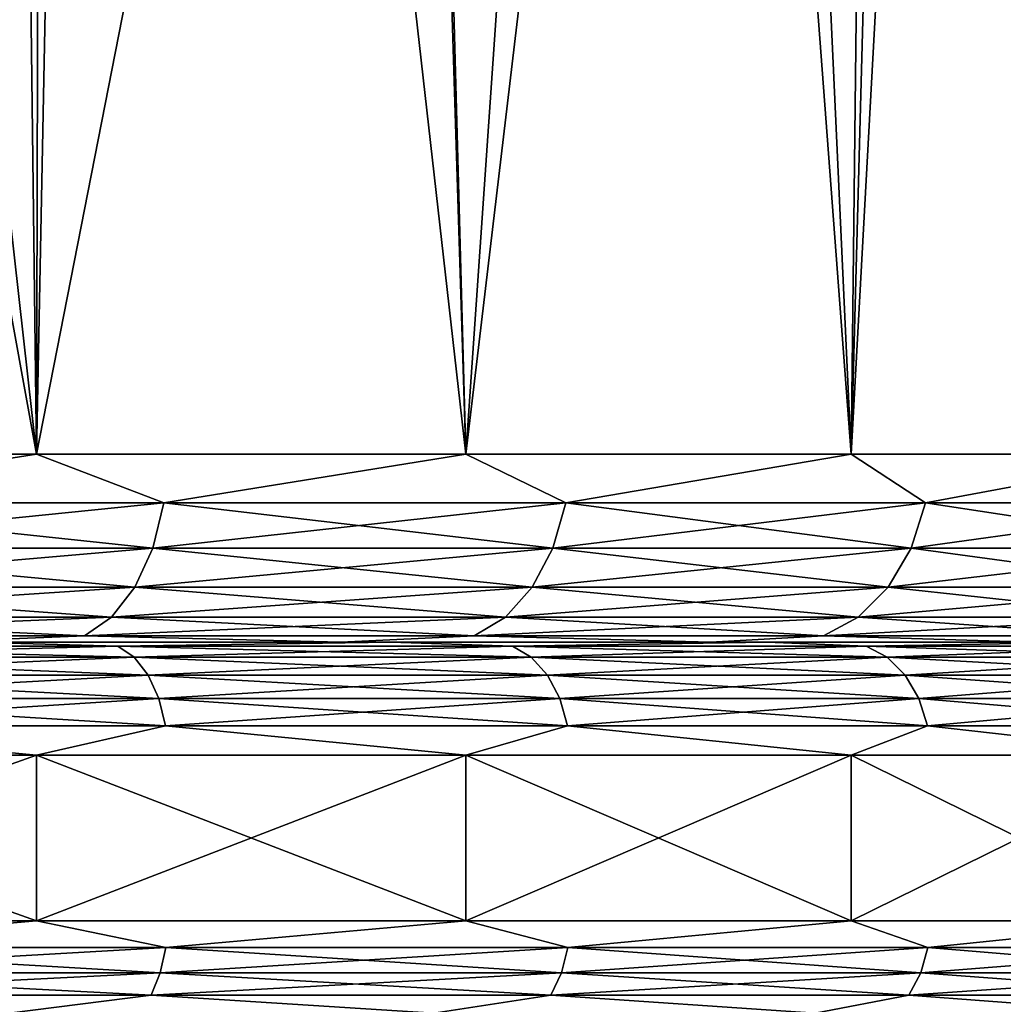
# Model space of a CAD drawing. Header units: millimetres. Extents: x -139 to 106, y -8 to 139.
# Tile 433 of 459: x 83.27 to 85.89, y 46.08 to 48.69. Entities that reach past the tile are written whole.
import ezdxf

# ---------------------------------------------------------------- set-up
doc = ezdxf.new("R2010")
doc.units = ezdxf.units.MM
doc.header["$LTSCALE"] = 53.842063
for name, color, linetype in [('168', 7, 'CONTINUOUS'), ('169', 7, 'CONTINUOUS'), ('170', 7, 'CONTINUOUS'), ('171', 7, 'CONTINUOUS'), ('172', 7, 'CONTINUOUS'), ('173', 7, 'CONTINUOUS'), ('174', 7, 'CONTINUOUS'), ('3', 7, 'CONTINUOUS'), ('4', 7, 'CONTINUOUS'), ('5', 7, 'CONTINUOUS'), ('6', 7, 'CONTINUOUS')]:
    doc.layers.add(name, color=color, linetype=linetype)

msp = doc.modelspace()

# ---------------------------------------------------------------- linework, layer by layer
at = {"layer": '168', "color": 7, "linetype": 'CONTINUOUS', "true_color": 0x009900}
for points in [[(83.0326, 47.0379, -9.4644), (84.1259, 47.0379, -8.6079), (84.2587, 47.0379, -8.7574), (83.0326, 47.0379, -9.4644)], [(83.1465, 47.0379, -9.6288), (83.0326, 47.0379, -9.4644), (84.2587, 47.0379, -8.7574), (83.1465, 47.0379, -9.6288)], [(84.1261, 47.0379, 8.6077), (83.0329, 47.0379, 9.4642), (84.2585, 47.0379, 8.7576), (84.1261, 47.0379, 8.6077)], [(84.2585, 47.0379, 8.7576), (83.0329, 47.0379, 9.4642), (83.1463, 47.0379, 9.629), (84.2585, 47.0379, 8.7576)], [(84.1259, 47.0379, -8.6079), (85.1078, 47.0379, -7.626), (85.2577, 47.0379, -7.7584), (84.1259, 47.0379, -8.6079)], [(84.2587, 47.0379, -8.7574), (84.1259, 47.0379, -8.6079), (85.2577, 47.0379, -7.7584), (84.2587, 47.0379, -8.7574)], [(85.108, 47.0379, 7.6258), (84.1261, 47.0379, 8.6077), (85.2575, 47.0379, 7.7586), (85.108, 47.0379, 7.6258)], [(85.2575, 47.0379, 7.7586), (84.1261, 47.0379, 8.6077), (84.2585, 47.0379, 8.7576), (85.2575, 47.0379, 7.7586)], [(85.1078, 47.0379, -7.626), (85.9643, 47.0379, -6.5328), (86.129, 47.0379, -6.6462), (85.1078, 47.0379, -7.626)], [(85.2577, 47.0379, -7.7584), (85.1078, 47.0379, -7.626), (86.129, 47.0379, -6.6462), (85.2577, 47.0379, -7.7584)], [(85.9644, 47.0379, 6.5326), (85.108, 47.0379, 7.6258), (86.1289, 47.0379, 6.6464), (85.9644, 47.0379, 6.5326)], [(86.1289, 47.0379, 6.6464), (85.108, 47.0379, 7.6258), (85.2575, 47.0379, 7.7586), (86.1289, 47.0379, 6.6464)]]:
    msp.add_3dface(points, dxfattribs=at)
at = {"layer": '169', "color": 7, "linetype": 'CONTINUOUS', "true_color": 0x009900}
for points in [[(83.5329, 47.0278, 9.4469), (83.1463, 47.0379, 9.629), (82.3887, 47.0278, 10.1995), (83.5329, 47.0278, 9.4469)], [(83.5329, 47.0278, 9.4469), (82.3887, 47.0278, 10.1995), (83.5762, 46.9979, 9.505), (83.5329, 47.0278, 9.4469)], [(82.3887, 47.0278, 10.1995), (82.4249, 46.9979, 10.2622), (83.5762, 46.9979, 9.505), (82.3887, 47.0278, 10.1995)], [(84.2585, 47.0379, 8.7576), (83.1463, 47.0379, 9.629), (83.5329, 47.0278, 9.4469), (84.2585, 47.0379, 8.7576)], [(84.5821, 47.0278, 8.5665), (84.2585, 47.0379, 8.7576), (83.5329, 47.0278, 9.4469), (84.5821, 47.0278, 8.5665)], [(84.5821, 47.0278, 8.5665), (83.5329, 47.0278, 9.4469), (84.6318, 46.9979, 8.6192), (84.5821, 47.0278, 8.5665)], [(83.5329, 47.0278, 9.4469), (83.5762, 46.9979, 9.505), (84.6318, 46.9979, 8.6192), (83.5329, 47.0278, 9.4469)], [(85.2575, 47.0379, 7.7586), (84.2585, 47.0379, 8.7576), (84.5821, 47.0278, 8.5665), (85.2575, 47.0379, 7.7586)], [(85.522, 47.0278, 7.5703), (85.2575, 47.0379, 7.7586), (84.5821, 47.0278, 8.5665), (85.522, 47.0278, 7.5703)], [(85.522, 47.0278, 7.5703), (84.5821, 47.0278, 8.5665), (85.5775, 46.9979, 7.6169), (85.522, 47.0278, 7.5703)], [(84.5821, 47.0278, 8.5665), (84.6318, 46.9979, 8.6192), (85.5775, 46.9979, 7.6169), (84.5821, 47.0278, 8.5665)], [(86.1289, 47.0379, 6.6464), (85.2575, 47.0379, 7.7586), (85.522, 47.0278, 7.5703), (86.1289, 47.0379, 6.6464)], [(86.3398, 47.0278, 6.4718), (86.1289, 47.0379, 6.6464), (85.522, 47.0278, 7.5703), (86.3398, 47.0278, 6.4718)], [(86.3398, 47.0278, 6.4718), (85.522, 47.0278, 7.5703), (86.4004, 46.9979, 6.5116), (86.3398, 47.0278, 6.4718)], [(85.522, 47.0278, 7.5703), (85.5775, 46.9979, 7.6169), (86.4004, 46.9979, 6.5116), (85.522, 47.0278, 7.5703)], [(82.456, 46.9502, 10.3161), (83.6134, 46.9502, 9.5549), (82.4249, 46.9979, 10.2622), (82.456, 46.9502, 10.3161)], [(82.4249, 46.9979, 10.2622), (83.6134, 46.9502, 9.5549), (83.5762, 46.9979, 9.505), (82.4249, 46.9979, 10.2622)], [(83.6134, 46.9502, 9.5549), (84.6745, 46.9502, 8.6645), (83.5762, 46.9979, 9.505), (83.6134, 46.9502, 9.5549)], [(83.5762, 46.9979, 9.505), (84.6745, 46.9502, 8.6645), (84.6318, 46.9979, 8.6192), (83.5762, 46.9979, 9.505)], [(84.6745, 46.9502, 8.6645), (85.6251, 46.9502, 7.6569), (84.6318, 46.9979, 8.6192), (84.6745, 46.9502, 8.6645)], [(84.6318, 46.9979, 8.6192), (85.6251, 46.9502, 7.6569), (85.5775, 46.9979, 7.6169), (84.6318, 46.9979, 8.6192)], [(85.6251, 46.9502, 7.6569), (86.4523, 46.9502, 6.5458), (85.5775, 46.9979, 7.6169), (85.6251, 46.9502, 7.6569)], [(85.5775, 46.9979, 7.6169), (86.4523, 46.9502, 6.5458), (86.4004, 46.9979, 6.5116), (85.5775, 46.9979, 7.6169)], [(82.4799, 46.888, 10.3575), (83.6419, 46.888, 9.5932), (82.456, 46.9502, 10.3161), (82.4799, 46.888, 10.3575)], [(82.456, 46.9502, 10.3161), (83.6419, 46.888, 9.5932), (83.6134, 46.9502, 9.5549), (82.456, 46.9502, 10.3161)], [(83.6419, 46.888, 9.5932), (84.7073, 46.888, 8.6992), (83.6134, 46.9502, 9.5549), (83.6419, 46.888, 9.5932)], [(83.6134, 46.9502, 9.5549), (84.7073, 46.888, 8.6992), (84.6745, 46.9502, 8.6645), (83.6134, 46.9502, 9.5549)], [(84.7073, 46.888, 8.6992), (85.6617, 46.888, 7.6876), (84.6745, 46.9502, 8.6645), (84.7073, 46.888, 8.6992)], [(84.6745, 46.9502, 8.6645), (85.6617, 46.888, 7.6876), (85.6251, 46.9502, 7.6569), (84.6745, 46.9502, 8.6645)], [(85.6617, 46.888, 7.6876), (86.4922, 46.888, 6.572), (85.6251, 46.9502, 7.6569), (85.6617, 46.888, 7.6876)], [(85.6251, 46.9502, 7.6569), (86.4922, 46.888, 6.572), (86.4523, 46.9502, 6.5458), (85.6251, 46.9502, 7.6569)], [(82.4949, 46.8156, 10.3835), (83.6598, 46.8156, 9.6173), (82.4799, 46.888, 10.3575), (82.4949, 46.8156, 10.3835)], [(82.4799, 46.888, 10.3575), (83.6598, 46.8156, 9.6173), (83.6419, 46.888, 9.5932), (82.4799, 46.888, 10.3575)], [(83.6598, 46.8156, 9.6173), (84.7279, 46.8156, 8.721), (83.6419, 46.888, 9.5932), (83.6598, 46.8156, 9.6173)], [(83.6419, 46.888, 9.5932), (84.7279, 46.8156, 8.721), (84.7073, 46.888, 8.6992), (83.6419, 46.888, 9.5932)], [(84.7279, 46.8156, 8.721), (85.6847, 46.8156, 7.7069), (84.7073, 46.888, 8.6992), (84.7279, 46.8156, 8.721)], [(84.7073, 46.888, 8.6992), (85.6847, 46.8156, 7.7069), (85.6617, 46.888, 7.6876), (84.7073, 46.888, 8.6992)], [(85.6847, 46.8156, 7.7069), (86.5173, 46.8156, 6.5885), (85.6617, 46.888, 7.6876), (85.6847, 46.8156, 7.7069)], [(85.6617, 46.888, 7.6876), (86.5173, 46.8156, 6.5885), (86.4922, 46.888, 6.572), (85.6617, 46.888, 7.6876)], [(82.0767, 46.7379, 10.6255), (83.3168, 46.7379, 9.8758), (82.4949, 46.8156, 10.3835), (82.0767, 46.7379, 10.6255)], [(82.4949, 46.8156, 10.3835), (83.3168, 46.7379, 9.8758), (83.6598, 46.8156, 9.6173), (82.4949, 46.8156, 10.3835)], [(83.3168, 46.7379, 9.8758), (84.4575, 46.7379, 8.9821), (83.6598, 46.8156, 9.6173), (83.3168, 46.7379, 9.8758)], [(83.6598, 46.8156, 9.6173), (84.4575, 46.7379, 8.9821), (84.7279, 46.8156, 8.721), (83.6598, 46.8156, 9.6173)], [(84.4575, 46.7379, 8.9821), (85.4821, 46.7379, 7.9575), (84.7279, 46.8156, 8.721), (84.4575, 46.7379, 8.9821)], [(84.7279, 46.8156, 8.721), (85.4821, 46.7379, 7.9575), (85.6847, 46.8156, 7.7069), (84.7279, 46.8156, 8.721)], [(85.4821, 46.7379, 7.9575), (86.3758, 46.7379, 6.8168), (85.6847, 46.8156, 7.7069), (85.4821, 46.7379, 7.9575)], [(85.6847, 46.8156, 7.7069), (86.3758, 46.7379, 6.8168), (86.5173, 46.8156, 6.5885), (85.6847, 46.8156, 7.7069)]]:
    msp.add_3dface(points, dxfattribs=at)
at = {"layer": '170', "color": 7, "linetype": 'CONTINUOUS', "true_color": 0x009900}
for points in [[(82.3887, 47.0278, -10.1995), (83.1465, 47.0379, -9.6288), (83.5329, 47.0278, -9.4469), (82.3887, 47.0278, -10.1995)], [(82.3887, 47.0278, -10.1995), (83.5329, 47.0278, -9.4469), (82.4249, 46.9979, -10.2622), (82.3887, 47.0278, -10.1995)], [(83.5329, 47.0278, -9.4469), (83.5762, 46.9979, -9.505), (82.4249, 46.9979, -10.2622), (83.5329, 47.0278, -9.4469)], [(83.1465, 47.0379, -9.6288), (84.2587, 47.0379, -8.7574), (83.5329, 47.0278, -9.4469), (83.1465, 47.0379, -9.6288)], [(83.5329, 47.0278, -9.4469), (84.2587, 47.0379, -8.7574), (84.5821, 47.0278, -8.5665), (83.5329, 47.0278, -9.4469)], [(83.5329, 47.0278, -9.4469), (84.5821, 47.0278, -8.5665), (83.5762, 46.9979, -9.505), (83.5329, 47.0278, -9.4469)], [(84.5821, 47.0278, -8.5665), (84.6318, 46.9979, -8.6192), (83.5762, 46.9979, -9.505), (84.5821, 47.0278, -8.5665)], [(84.2587, 47.0379, -8.7574), (85.2577, 47.0379, -7.7584), (84.5821, 47.0278, -8.5665), (84.2587, 47.0379, -8.7574)], [(84.5821, 47.0278, -8.5665), (85.2577, 47.0379, -7.7584), (85.522, 47.0278, -7.5703), (84.5821, 47.0278, -8.5665)], [(84.5821, 47.0278, -8.5665), (85.522, 47.0278, -7.5703), (84.6318, 46.9979, -8.6192), (84.5821, 47.0278, -8.5665)], [(85.522, 47.0278, -7.5703), (85.5775, 46.9979, -7.6169), (84.6318, 46.9979, -8.6192), (85.522, 47.0278, -7.5703)], [(85.2577, 47.0379, -7.7584), (86.129, 47.0379, -6.6462), (85.522, 47.0278, -7.5703), (85.2577, 47.0379, -7.7584)], [(85.522, 47.0278, -7.5703), (86.129, 47.0379, -6.6462), (86.3398, 47.0278, -6.4718), (85.522, 47.0278, -7.5703)], [(85.522, 47.0278, -7.5703), (86.3398, 47.0278, -6.4718), (85.5775, 46.9979, -7.6169), (85.522, 47.0278, -7.5703)], [(86.3398, 47.0278, -6.4718), (86.4004, 46.9979, -6.5116), (85.5775, 46.9979, -7.6169), (86.3398, 47.0278, -6.4718)], [(83.5762, 46.9979, -9.505), (82.456, 46.9502, -10.3161), (82.4249, 46.9979, -10.2622), (83.5762, 46.9979, -9.505)], [(83.6134, 46.9502, -9.5549), (82.456, 46.9502, -10.3161), (83.5762, 46.9979, -9.505), (83.6134, 46.9502, -9.5549)], [(84.6318, 46.9979, -8.6192), (83.6134, 46.9502, -9.5549), (83.5762, 46.9979, -9.505), (84.6318, 46.9979, -8.6192)], [(84.6745, 46.9502, -8.6645), (83.6134, 46.9502, -9.5549), (84.6318, 46.9979, -8.6192), (84.6745, 46.9502, -8.6645)], [(85.5775, 46.9979, -7.6169), (84.6745, 46.9502, -8.6645), (84.6318, 46.9979, -8.6192), (85.5775, 46.9979, -7.6169)], [(85.6251, 46.9502, -7.6569), (84.6745, 46.9502, -8.6645), (85.5775, 46.9979, -7.6169), (85.6251, 46.9502, -7.6569)], [(86.4004, 46.9979, -6.5116), (85.6251, 46.9502, -7.6569), (85.5775, 46.9979, -7.6169), (86.4004, 46.9979, -6.5116)], [(86.4523, 46.9502, -6.5458), (85.6251, 46.9502, -7.6569), (86.4004, 46.9979, -6.5116), (86.4523, 46.9502, -6.5458)], [(83.6134, 46.9502, -9.5549), (82.4799, 46.888, -10.3575), (82.456, 46.9502, -10.3161), (83.6134, 46.9502, -9.5549)], [(83.6419, 46.888, -9.5932), (82.4799, 46.888, -10.3575), (83.6134, 46.9502, -9.5549), (83.6419, 46.888, -9.5932)], [(84.6745, 46.9502, -8.6645), (83.6419, 46.888, -9.5932), (83.6134, 46.9502, -9.5549), (84.6745, 46.9502, -8.6645)], [(84.7073, 46.888, -8.6992), (83.6419, 46.888, -9.5932), (84.6745, 46.9502, -8.6645), (84.7073, 46.888, -8.6992)], [(85.6251, 46.9502, -7.6569), (84.7073, 46.888, -8.6992), (84.6745, 46.9502, -8.6645), (85.6251, 46.9502, -7.6569)], [(85.6617, 46.888, -7.6876), (84.7073, 46.888, -8.6992), (85.6251, 46.9502, -7.6569), (85.6617, 46.888, -7.6876)], [(86.4523, 46.9502, -6.5458), (85.6617, 46.888, -7.6876), (85.6251, 46.9502, -7.6569), (86.4523, 46.9502, -6.5458)], [(86.4922, 46.888, -6.572), (85.6617, 46.888, -7.6876), (86.4523, 46.9502, -6.5458), (86.4922, 46.888, -6.572)], [(83.6419, 46.888, -9.5932), (82.4949, 46.8156, -10.3835), (82.4799, 46.888, -10.3575), (83.6419, 46.888, -9.5932)], [(83.6598, 46.8156, -9.6173), (82.4949, 46.8156, -10.3835), (83.6419, 46.888, -9.5932), (83.6598, 46.8156, -9.6173)], [(84.7073, 46.888, -8.6992), (83.6598, 46.8156, -9.6173), (83.6419, 46.888, -9.5932), (84.7073, 46.888, -8.6992)], [(84.7279, 46.8156, -8.721), (83.6598, 46.8156, -9.6173), (84.7073, 46.888, -8.6992), (84.7279, 46.8156, -8.721)], [(85.6617, 46.888, -7.6876), (84.7279, 46.8156, -8.721), (84.7073, 46.888, -8.6992), (85.6617, 46.888, -7.6876)], [(85.6847, 46.8156, -7.7069), (84.7279, 46.8156, -8.721), (85.6617, 46.888, -7.6876), (85.6847, 46.8156, -7.7069)], [(86.4922, 46.888, -6.572), (85.6847, 46.8156, -7.7069), (85.6617, 46.888, -7.6876), (86.4922, 46.888, -6.572)], [(86.5173, 46.8156, -6.5885), (85.6847, 46.8156, -7.7069), (86.4922, 46.888, -6.572), (86.5173, 46.8156, -6.5885)], [(83.3168, 46.7379, -9.8758), (82.0767, 46.7379, -10.6255), (82.4949, 46.8156, -10.3835), (83.3168, 46.7379, -9.8758)], [(83.6598, 46.8156, -9.6173), (83.3168, 46.7379, -9.8758), (82.4949, 46.8156, -10.3835), (83.6598, 46.8156, -9.6173)], [(84.4575, 46.7379, -8.9821), (83.3168, 46.7379, -9.8758), (83.6598, 46.8156, -9.6173), (84.4575, 46.7379, -8.9821)], [(84.7279, 46.8156, -8.721), (84.4575, 46.7379, -8.9821), (83.6598, 46.8156, -9.6173), (84.7279, 46.8156, -8.721)], [(85.4821, 46.7379, -7.9575), (84.4575, 46.7379, -8.9821), (84.7279, 46.8156, -8.721), (85.4821, 46.7379, -7.9575)], [(85.6847, 46.8156, -7.7069), (85.4821, 46.7379, -7.9575), (84.7279, 46.8156, -8.721), (85.6847, 46.8156, -7.7069)], [(86.3758, 46.7379, -6.8168), (85.4821, 46.7379, -7.9575), (85.6847, 46.8156, -7.7069), (86.3758, 46.7379, -6.8168)], [(86.5173, 46.8156, -6.5885), (86.3758, 46.7379, -6.8168), (85.6847, 46.8156, -7.7069), (86.5173, 46.8156, -6.5885)]]:
    msp.add_3dface(points, dxfattribs=at)
at = {"layer": '171', "color": 7, "linetype": 'CONTINUOUS', "true_color": 0x009900}
for points in [[(82.0767, 46.7379, -10.6255), (83.3168, 46.7379, -9.8758), (82.0767, 46.2969, -10.6255), (82.0767, 46.7379, -10.6255)], [(82.0767, 46.2969, -10.6255), (83.3168, 46.7379, -9.8758), (83.3168, 46.2969, -9.8758), (82.0767, 46.2969, -10.6255)], [(83.3168, 46.7379, -9.8758), (84.4575, 46.7379, -8.9821), (83.3168, 46.2969, -9.8758), (83.3168, 46.7379, -9.8758)], [(83.3168, 46.2969, -9.8758), (84.4575, 46.7379, -8.9821), (84.4575, 46.2969, -8.9821), (83.3168, 46.2969, -9.8758)], [(84.4575, 46.7379, -8.9821), (85.4821, 46.7379, -7.9575), (84.4575, 46.2969, -8.9821), (84.4575, 46.7379, -8.9821)], [(84.4575, 46.2969, -8.9821), (85.4821, 46.7379, -7.9575), (85.4821, 46.2969, -7.9575), (84.4575, 46.2969, -8.9821)], [(85.4821, 46.7379, -7.9575), (86.3758, 46.7379, -6.8168), (85.4821, 46.2969, -7.9575), (85.4821, 46.7379, -7.9575)], [(85.4821, 46.2969, -7.9575), (86.3758, 46.7379, -6.8168), (86.3758, 46.2969, -6.8168), (85.4821, 46.2969, -7.9575)]]:
    msp.add_3dface(points, dxfattribs=at)
at = {"layer": '172', "color": 7, "linetype": 'CONTINUOUS', "true_color": 0x009900}
for points in [[(83.3168, 46.7379, 9.8758), (82.0767, 46.7379, 10.6255), (83.3168, 46.2969, 9.8758), (83.3168, 46.7379, 9.8758)], [(83.3168, 46.2969, 9.8758), (82.0767, 46.7379, 10.6255), (82.0767, 46.2969, 10.6255), (83.3168, 46.2969, 9.8758)], [(84.4575, 46.7379, 8.9821), (83.3168, 46.7379, 9.8758), (84.4575, 46.2969, 8.9821), (84.4575, 46.7379, 8.9821)], [(84.4575, 46.2969, 8.9821), (83.3168, 46.7379, 9.8758), (83.3168, 46.2969, 9.8758), (84.4575, 46.2969, 8.9821)], [(85.4821, 46.7379, 7.9575), (84.4575, 46.7379, 8.9821), (85.4821, 46.2969, 7.9575), (85.4821, 46.7379, 7.9575)], [(85.4821, 46.2969, 7.9575), (84.4575, 46.7379, 8.9821), (84.4575, 46.2969, 8.9821), (85.4821, 46.2969, 7.9575)], [(86.3758, 46.7379, 6.8168), (85.4821, 46.7379, 7.9575), (86.3758, 46.2969, 6.8168), (86.3758, 46.7379, 6.8168)], [(86.3758, 46.2969, 6.8168), (85.4821, 46.7379, 7.9575), (85.4821, 46.2969, 7.9575), (86.3758, 46.2969, 6.8168)]]:
    msp.add_3dface(points, dxfattribs=at)
at = {"layer": '173', "color": 7, "linetype": 'CONTINUOUS', "true_color": 0x009900}
for points in [[(83.3168, 46.2969, 9.8758), (82.0767, 46.2969, 10.6255), (82.4957, 46.2258, 10.3849), (83.3168, 46.2969, 9.8758)], [(83.6608, 46.2258, 9.6186), (83.3168, 46.2969, 9.8758), (82.4957, 46.2258, 10.3849), (83.6608, 46.2258, 9.6186)], [(84.4575, 46.2969, 8.9821), (83.3168, 46.2969, 9.8758), (83.6608, 46.2258, 9.6186), (84.4575, 46.2969, 8.9821)], [(84.729, 46.2258, 8.7223), (84.4575, 46.2969, 8.9821), (83.6608, 46.2258, 9.6186), (84.729, 46.2258, 8.7223)], [(85.4821, 46.2969, 7.9575), (84.4575, 46.2969, 8.9821), (84.729, 46.2258, 8.7223), (85.4821, 46.2969, 7.9575)], [(85.686, 46.2258, 7.7079), (85.4821, 46.2969, 7.9575), (84.729, 46.2258, 8.7223), (85.686, 46.2258, 7.7079)], [(86.3758, 46.2969, 6.8168), (85.4821, 46.2969, 7.9575), (85.686, 46.2258, 7.7079), (86.3758, 46.2969, 6.8168)], [(86.5187, 46.2258, 6.5894), (86.3758, 46.2969, 6.8168), (85.686, 46.2258, 7.7079), (86.5187, 46.2258, 6.5894)], [(82.4957, 46.2258, 10.3849), (82.4831, 46.1585, 10.363), (83.6457, 46.1585, 9.5983), (82.4957, 46.2258, 10.3849)], [(83.6608, 46.2258, 9.6186), (82.4957, 46.2258, 10.3849), (83.6457, 46.1585, 9.5983), (83.6608, 46.2258, 9.6186)], [(83.6608, 46.2258, 9.6186), (83.6457, 46.1585, 9.5983), (84.7117, 46.1585, 8.7039), (83.6608, 46.2258, 9.6186)], [(84.729, 46.2258, 8.7223), (83.6608, 46.2258, 9.6186), (84.7117, 46.1585, 8.7039), (84.729, 46.2258, 8.7223)], [(84.729, 46.2258, 8.7223), (84.7117, 46.1585, 8.7039), (85.6666, 46.1585, 7.6917), (84.729, 46.2258, 8.7223)], [(85.686, 46.2258, 7.7079), (84.729, 46.2258, 8.7223), (85.6666, 46.1585, 7.6917), (85.686, 46.2258, 7.7079)], [(85.686, 46.2258, 7.7079), (85.6666, 46.1585, 7.6917), (86.4976, 46.1585, 6.5755), (85.686, 46.2258, 7.7079)], [(86.5187, 46.2258, 6.5894), (85.686, 46.2258, 7.7079), (86.4976, 46.1585, 6.5755), (86.5187, 46.2258, 6.5894)], [(82.4628, 46.0991, 10.3278), (83.6214, 46.0991, 9.5658), (82.4831, 46.1585, 10.363), (82.4628, 46.0991, 10.3278)], [(82.4831, 46.1585, 10.363), (83.6214, 46.0991, 9.5658), (83.6457, 46.1585, 9.5983), (82.4831, 46.1585, 10.363)], [(83.6214, 46.0991, 9.5658), (84.6838, 46.0991, 8.6743), (83.6457, 46.1585, 9.5983), (83.6214, 46.0991, 9.5658)], [(83.6457, 46.1585, 9.5983), (84.6838, 46.0991, 8.6743), (84.7117, 46.1585, 8.7039), (83.6457, 46.1585, 9.5983)], [(84.6838, 46.0991, 8.6743), (85.6355, 46.0991, 7.6656), (84.7117, 46.1585, 8.7039), (84.6838, 46.0991, 8.6743)], [(84.7117, 46.1585, 8.7039), (85.6355, 46.0991, 7.6656), (85.6666, 46.1585, 7.6917), (84.7117, 46.1585, 8.7039)], [(85.6355, 46.0991, 7.6656), (86.4637, 46.0991, 6.5532), (85.6666, 46.1585, 7.6917), (85.6355, 46.0991, 7.6656)], [(85.6666, 46.1585, 7.6917), (86.4637, 46.0991, 6.5532), (86.4976, 46.1585, 6.5755), (85.6666, 46.1585, 7.6917)], [(82.4628, 46.0991, 10.3278), (83.2441, 46.0512, 9.7705), (83.6214, 46.0991, 9.5658), (82.4628, 46.0991, 10.3278)], [(83.2441, 46.0512, 9.7705), (84.3726, 46.0512, 8.8864), (83.6214, 46.0991, 9.5658), (83.2441, 46.0512, 9.7705)], [(83.6214, 46.0991, 9.5658), (84.3726, 46.0512, 8.8864), (84.6838, 46.0991, 8.6743), (83.6214, 46.0991, 9.5658)], [(84.3726, 46.0512, 8.8864), (85.3864, 46.0512, 7.8726), (84.6838, 46.0991, 8.6743), (84.3726, 46.0512, 8.8864)], [(84.6838, 46.0991, 8.6743), (85.3864, 46.0512, 7.8726), (85.6355, 46.0991, 7.6656), (84.6838, 46.0991, 8.6743)], [(85.3864, 46.0512, 7.8726), (86.2705, 46.0512, 6.7441), (85.6355, 46.0991, 7.6656), (85.3864, 46.0512, 7.8726)], [(85.6355, 46.0991, 7.6656), (86.2705, 46.0512, 6.7441), (86.4637, 46.0991, 6.5532), (85.6355, 46.0991, 7.6656)]]:
    msp.add_3dface(points, dxfattribs=at)
at = {"layer": '174', "color": 7, "linetype": 'CONTINUOUS', "true_color": 0x009900}
for points in [[(82.0767, 46.2969, -10.6255), (83.3168, 46.2969, -9.8758), (82.4957, 46.2258, -10.3849), (82.0767, 46.2969, -10.6255)], [(82.4957, 46.2258, -10.3849), (83.3168, 46.2969, -9.8758), (83.6608, 46.2258, -9.6186), (82.4957, 46.2258, -10.3849)], [(83.3168, 46.2969, -9.8758), (84.4575, 46.2969, -8.9821), (83.6608, 46.2258, -9.6186), (83.3168, 46.2969, -9.8758)], [(83.6608, 46.2258, -9.6186), (84.4575, 46.2969, -8.9821), (84.729, 46.2258, -8.7223), (83.6608, 46.2258, -9.6186)], [(84.4575, 46.2969, -8.9821), (85.4821, 46.2969, -7.9575), (84.729, 46.2258, -8.7223), (84.4575, 46.2969, -8.9821)], [(84.729, 46.2258, -8.7223), (85.4821, 46.2969, -7.9575), (85.686, 46.2258, -7.7079), (84.729, 46.2258, -8.7223)], [(85.4821, 46.2969, -7.9575), (86.3758, 46.2969, -6.8168), (85.686, 46.2258, -7.7079), (85.4821, 46.2969, -7.9575)], [(85.686, 46.2258, -7.7079), (86.3758, 46.2969, -6.8168), (86.5187, 46.2258, -6.5894), (85.686, 46.2258, -7.7079)], [(82.4957, 46.2258, -10.3849), (83.6608, 46.2258, -9.6186), (82.4831, 46.1585, -10.363), (82.4957, 46.2258, -10.3849)], [(83.6608, 46.2258, -9.6186), (83.6457, 46.1585, -9.5983), (82.4831, 46.1585, -10.363), (83.6608, 46.2258, -9.6186)], [(83.6608, 46.2258, -9.6186), (84.729, 46.2258, -8.7223), (83.6457, 46.1585, -9.5983), (83.6608, 46.2258, -9.6186)], [(84.729, 46.2258, -8.7223), (84.7117, 46.1585, -8.7039), (83.6457, 46.1585, -9.5983), (84.729, 46.2258, -8.7223)], [(84.729, 46.2258, -8.7223), (85.686, 46.2258, -7.7079), (84.7117, 46.1585, -8.7039), (84.729, 46.2258, -8.7223)], [(85.686, 46.2258, -7.7079), (85.6666, 46.1585, -7.6917), (84.7117, 46.1585, -8.7039), (85.686, 46.2258, -7.7079)], [(85.686, 46.2258, -7.7079), (86.5187, 46.2258, -6.5894), (85.6666, 46.1585, -7.6917), (85.686, 46.2258, -7.7079)], [(86.5187, 46.2258, -6.5894), (86.4976, 46.1585, -6.5755), (85.6666, 46.1585, -7.6917), (86.5187, 46.2258, -6.5894)], [(83.6214, 46.0991, -9.5658), (82.4628, 46.0991, -10.3278), (83.6457, 46.1585, -9.5983), (83.6214, 46.0991, -9.5658)], [(83.6457, 46.1585, -9.5983), (82.4628, 46.0991, -10.3278), (82.4831, 46.1585, -10.363), (83.6457, 46.1585, -9.5983)], [(84.6838, 46.0991, -8.6743), (83.6214, 46.0991, -9.5658), (84.7117, 46.1585, -8.7039), (84.6838, 46.0991, -8.6743)], [(84.7117, 46.1585, -8.7039), (83.6214, 46.0991, -9.5658), (83.6457, 46.1585, -9.5983), (84.7117, 46.1585, -8.7039)], [(85.6355, 46.0991, -7.6656), (84.6838, 46.0991, -8.6743), (85.6666, 46.1585, -7.6917), (85.6355, 46.0991, -7.6656)], [(85.6666, 46.1585, -7.6917), (84.6838, 46.0991, -8.6743), (84.7117, 46.1585, -8.7039), (85.6666, 46.1585, -7.6917)], [(86.4637, 46.0991, -6.5532), (85.6355, 46.0991, -7.6656), (86.4976, 46.1585, -6.5755), (86.4637, 46.0991, -6.5532)], [(86.4976, 46.1585, -6.5755), (85.6355, 46.0991, -7.6656), (85.6666, 46.1585, -7.6917), (86.4976, 46.1585, -6.5755)], [(83.6214, 46.0991, -9.5658), (83.2441, 46.0512, -9.7705), (82.4628, 46.0991, -10.3278), (83.6214, 46.0991, -9.5658)], [(84.3726, 46.0512, -8.8864), (83.2441, 46.0512, -9.7705), (83.6214, 46.0991, -9.5658), (84.3726, 46.0512, -8.8864)], [(84.6838, 46.0991, -8.6743), (84.3726, 46.0512, -8.8864), (83.6214, 46.0991, -9.5658), (84.6838, 46.0991, -8.6743)], [(85.3864, 46.0512, -7.8726), (84.3726, 46.0512, -8.8864), (84.6838, 46.0991, -8.6743), (85.3864, 46.0512, -7.8726)], [(85.6355, 46.0991, -7.6656), (85.3864, 46.0512, -7.8726), (84.6838, 46.0991, -8.6743), (85.6355, 46.0991, -7.6656)], [(86.2705, 46.0512, -6.7441), (85.3864, 46.0512, -7.8726), (85.6355, 46.0991, -7.6656), (86.2705, 46.0512, -6.7441)], [(86.4637, 46.0991, -6.5532), (86.2705, 46.0512, -6.7441), (85.6355, 46.0991, -7.6656), (86.4637, 46.0991, -6.5532)]]:
    msp.add_3dface(points, dxfattribs=at)
at = {"layer": '3', "color": 8, "linetype": 'CONTINUOUS'}
for points in [[(83.3168, 47.5379, 9.8758), (82.0767, 47.5379, 10.6255), (82.4915, 47.4085, 10.3776), (83.3168, 47.5379, 9.8758)], [(83.6557, 47.4085, 9.6118), (83.3168, 47.5379, 9.8758), (82.4915, 47.4085, 10.3776), (83.6557, 47.4085, 9.6118)], [(84.4575, 47.5379, 8.9821), (83.3168, 47.5379, 9.8758), (83.6557, 47.4085, 9.6118), (84.4575, 47.5379, 8.9821)], [(84.7232, 47.4085, 8.7161), (84.4575, 47.5379, 8.9821), (83.6557, 47.4085, 9.6118), (84.7232, 47.4085, 8.7161)], [(85.4821, 47.5379, 7.9575), (84.4575, 47.5379, 8.9821), (84.7232, 47.4085, 8.7161), (85.4821, 47.5379, 7.9575)], [(85.6795, 47.4085, 7.7025), (85.4821, 47.5379, 7.9575), (84.7232, 47.4085, 8.7161), (85.6795, 47.4085, 7.7025)], [(86.3758, 47.5379, 6.8168), (85.4821, 47.5379, 7.9575), (85.6795, 47.4085, 7.7025), (86.3758, 47.5379, 6.8168)], [(86.5116, 47.4085, 6.5847), (86.3758, 47.5379, 6.8168), (85.6795, 47.4085, 7.7025), (86.5116, 47.4085, 6.5847)], [(83.6259, 47.2878, 9.5717), (82.4915, 47.4085, 10.3776), (82.4665, 47.2878, 10.3342), (83.6259, 47.2878, 9.5717)], [(83.6557, 47.4085, 9.6118), (82.4915, 47.4085, 10.3776), (83.6259, 47.2878, 9.5717), (83.6557, 47.4085, 9.6118)], [(84.6889, 47.2878, 8.6797), (83.6557, 47.4085, 9.6118), (83.6259, 47.2878, 9.5717), (84.6889, 47.2878, 8.6797)], [(84.7232, 47.4085, 8.7161), (83.6557, 47.4085, 9.6118), (84.6889, 47.2878, 8.6797), (84.7232, 47.4085, 8.7161)], [(85.6412, 47.2878, 7.6704), (84.7232, 47.4085, 8.7161), (84.6889, 47.2878, 8.6797), (85.6412, 47.2878, 7.6704)], [(85.6795, 47.4085, 7.7025), (84.7232, 47.4085, 8.7161), (85.6412, 47.2878, 7.6704), (85.6795, 47.4085, 7.7025)], [(86.4698, 47.2878, 6.5573), (85.6795, 47.4085, 7.7025), (85.6412, 47.2878, 7.6704), (86.4698, 47.2878, 6.5573)], [(86.5116, 47.4085, 6.5847), (85.6795, 47.4085, 7.7025), (86.4698, 47.2878, 6.5573), (86.5116, 47.4085, 6.5847)], [(83.5783, 47.1842, 9.5079), (82.4665, 47.2878, 10.3342), (82.4267, 47.1842, 10.2653), (83.5783, 47.1842, 9.5079)], [(83.6259, 47.2878, 9.5717), (82.4665, 47.2878, 10.3342), (83.5783, 47.1842, 9.5079), (83.6259, 47.2878, 9.5717)], [(84.6343, 47.1842, 8.6218), (83.6259, 47.2878, 9.5717), (83.5783, 47.1842, 9.5079), (84.6343, 47.1842, 8.6218)], [(84.6889, 47.2878, 8.6797), (83.6259, 47.2878, 9.5717), (84.6343, 47.1842, 8.6218), (84.6889, 47.2878, 8.6797)], [(85.5802, 47.1842, 7.6192), (84.6889, 47.2878, 8.6797), (84.6343, 47.1842, 8.6218), (85.5802, 47.1842, 7.6192)], [(85.6412, 47.2878, 7.6704), (84.6889, 47.2878, 8.6797), (85.5802, 47.1842, 7.6192), (85.6412, 47.2878, 7.6704)], [(86.4033, 47.1842, 6.5135), (85.6412, 47.2878, 7.6704), (85.5802, 47.1842, 7.6192), (86.4033, 47.1842, 6.5135)], [(86.4698, 47.2878, 6.5573), (85.6412, 47.2878, 7.6704), (86.4033, 47.1842, 6.5135), (86.4698, 47.2878, 6.5573)], [(83.5164, 47.1047, 9.4247), (82.4267, 47.1842, 10.2653), (82.3748, 47.1047, 10.1755), (83.5164, 47.1047, 9.4247)], [(83.5783, 47.1842, 9.5079), (82.4267, 47.1842, 10.2653), (83.5164, 47.1047, 9.4247), (83.5783, 47.1842, 9.5079)], [(84.5631, 47.1047, 8.5464), (83.5783, 47.1842, 9.5079), (83.5164, 47.1047, 9.4247), (84.5631, 47.1047, 8.5464)], [(84.6343, 47.1842, 8.6218), (83.5783, 47.1842, 9.5079), (84.5631, 47.1047, 8.5464), (84.6343, 47.1842, 8.6218)], [(85.5008, 47.1047, 7.5525), (84.6343, 47.1842, 8.6218), (84.5631, 47.1047, 8.5464), (85.5008, 47.1047, 7.5525)], [(85.5802, 47.1842, 7.6192), (84.6343, 47.1842, 8.6218), (85.5008, 47.1047, 7.5525), (85.5802, 47.1842, 7.6192)], [(86.3167, 47.1047, 6.4565), (85.5802, 47.1842, 7.6192), (85.5008, 47.1047, 7.5525), (86.3167, 47.1047, 6.4565)], [(86.4033, 47.1842, 6.5135), (85.5802, 47.1842, 7.6192), (86.3167, 47.1047, 6.4565), (86.4033, 47.1842, 6.5135)], [(82.3145, 47.0549, 10.0709), (83.4443, 47.0549, 9.3278), (82.3748, 47.1047, 10.1755), (82.3145, 47.0549, 10.0709)], [(83.4443, 47.0549, 9.3278), (83.5164, 47.1047, 9.4247), (82.3748, 47.1047, 10.1755), (83.4443, 47.0549, 9.3278)], [(83.4443, 47.0549, 9.3278), (84.4802, 47.0549, 8.4586), (83.5164, 47.1047, 9.4247), (83.4443, 47.0549, 9.3278)], [(84.4802, 47.0549, 8.4586), (84.5631, 47.1047, 8.5464), (83.5164, 47.1047, 9.4247), (84.4802, 47.0549, 8.4586)], [(84.4802, 47.0549, 8.4586), (85.4083, 47.0549, 7.4749), (84.5631, 47.1047, 8.5464), (84.4802, 47.0549, 8.4586)], [(85.4083, 47.0549, 7.4749), (85.5008, 47.1047, 7.5525), (84.5631, 47.1047, 8.5464), (85.4083, 47.0549, 7.4749)], [(85.4083, 47.0549, 7.4749), (86.2158, 47.0549, 6.3902), (85.5008, 47.1047, 7.5525), (85.4083, 47.0549, 7.4749)], [(86.2158, 47.0549, 6.3902), (86.3167, 47.1047, 6.4565), (85.5008, 47.1047, 7.5525), (86.2158, 47.0549, 6.3902)], [(82.3145, 47.0549, 10.0709), (83.0329, 47.0379, 9.4642), (83.4443, 47.0549, 9.3278), (82.3145, 47.0549, 10.0709)], [(83.0329, 47.0379, 9.4642), (84.1261, 47.0379, 8.6077), (83.4443, 47.0549, 9.3278), (83.0329, 47.0379, 9.4642)], [(83.4443, 47.0549, 9.3278), (84.1261, 47.0379, 8.6077), (84.4802, 47.0549, 8.4586), (83.4443, 47.0549, 9.3278)], [(84.1261, 47.0379, 8.6077), (85.108, 47.0379, 7.6258), (84.4802, 47.0549, 8.4586), (84.1261, 47.0379, 8.6077)], [(84.4802, 47.0549, 8.4586), (85.108, 47.0379, 7.6258), (85.4083, 47.0549, 7.4749), (84.4802, 47.0549, 8.4586)], [(85.108, 47.0379, 7.6258), (85.9644, 47.0379, 6.5326), (85.4083, 47.0549, 7.4749), (85.108, 47.0379, 7.6258)], [(85.4083, 47.0549, 7.4749), (85.9644, 47.0379, 6.5326), (86.2158, 47.0549, 6.3902), (85.4083, 47.0549, 7.4749)]]:
    msp.add_3dface(points, dxfattribs=at)
at = {"layer": '4', "color": 8, "linetype": 'CONTINUOUS'}
for points in [[(82.0767, 47.5379, 10.6255), (83.3168, 47.5379, 9.8758), (82.1515, 57.9412, 10.5859), (82.0767, 47.5379, 10.6255)], [(82.1515, 57.9412, 10.5859), (83.3168, 47.5379, 9.8758), (83.1931, 57.4639, 9.9601), (82.1515, 57.9412, 10.5859)], [(83.1931, 57.4639, 9.9601), (83.3168, 47.5379, 9.8758), (83.3421, 57.3896, 9.8582), (83.1931, 57.4639, 9.9601)], [(83.3168, 47.5379, 9.8758), (84.4575, 47.5379, 8.9821), (83.3421, 57.3896, 9.8582), (83.3168, 47.5379, 9.8758)], [(83.3421, 57.3896, 9.8582), (84.4575, 47.5379, 8.9821), (84.2033, 56.9343, 9.201), (83.3421, 57.3896, 9.8582)], [(84.2033, 56.9343, 9.201), (84.4575, 47.5379, 8.9821), (85.0722, 56.4336, 8.3974), (84.2033, 56.9343, 9.201)], [(84.4575, 47.5379, 8.9821), (85.4821, 47.5379, 7.9575), (85.0722, 56.4336, 8.3974), (84.4575, 47.5379, 8.9821)], [(85.0722, 56.4336, 8.3974), (85.4821, 47.5379, 7.9575), (85.7102, 56.0452, 7.6923), (85.0722, 56.4336, 8.3974)], [(85.4821, 47.5379, 7.9575), (86.3758, 47.5379, 6.8168), (85.7102, 56.0452, 7.6923), (85.4821, 47.5379, 7.9575)], [(85.7102, 56.0452, 7.6923), (86.3758, 47.5379, 6.8168), (86.1717, 55.7572, 7.1035), (85.7102, 56.0452, 7.6923)]]:
    msp.add_3dface(points, dxfattribs=at)
at = {"layer": '5', "color": 8, "linetype": 'CONTINUOUS'}
for points in [[(86.4119, 53.4883, -6.7641), (86.3758, 47.5379, -6.8168), (85.7884, 53.1375, -7.5977), (86.4119, 53.4883, -6.7641)], [(86.3758, 47.5379, -6.8168), (85.4821, 47.5379, -7.9575), (85.7884, 53.1375, -7.5977), (86.3758, 47.5379, -6.8168)], [(85.7884, 53.1375, -7.5977), (85.4821, 47.5379, -7.9575), (85.5451, 53.0171, -7.8859), (85.7884, 53.1375, -7.5977)], [(85.5451, 53.0171, -7.8859), (85.4821, 47.5379, -7.9575), (85.0845, 52.8181, -8.3849), (85.5451, 53.0171, -7.8859)], [(85.0845, 52.8181, -8.3849), (84.4575, 47.5379, -8.9821), (84.3013, 52.5582, -9.1181), (85.0845, 52.8181, -8.3849)], [(85.4821, 47.5379, -7.9575), (84.4575, 47.5379, -8.9821), (85.0845, 52.8181, -8.3849), (85.4821, 47.5379, -7.9575)], [(84.4575, 47.5379, -8.9821), (83.3168, 47.5379, -9.8758), (84.3013, 52.5582, -9.1181), (84.4575, 47.5379, -8.9821)], [(84.3013, 52.5582, -9.1181), (83.3168, 47.5379, -9.8758), (83.4108, 52.3417, -9.8102), (84.3013, 52.5582, -9.1181)], [(83.4108, 52.3417, -9.8102), (83.3168, 47.5379, -9.8758), (82.4753, 52.1773, -10.4065), (83.4108, 52.3417, -9.8102)], [(83.3168, 47.5379, -9.8758), (82.0767, 47.5379, -10.6255), (82.4753, 52.1773, -10.4065), (83.3168, 47.5379, -9.8758)]]:
    msp.add_3dface(points, dxfattribs=at)
at = {"layer": '6', "color": 8, "linetype": 'CONTINUOUS'}
for points in [[(82.0767, 47.5379, -10.6255), (83.3168, 47.5379, -9.8758), (82.4915, 47.4085, -10.3776), (82.0767, 47.5379, -10.6255)], [(82.4915, 47.4085, -10.3776), (83.3168, 47.5379, -9.8758), (83.6557, 47.4085, -9.6118), (82.4915, 47.4085, -10.3776)], [(83.3168, 47.5379, -9.8758), (84.4575, 47.5379, -8.9821), (83.6557, 47.4085, -9.6118), (83.3168, 47.5379, -9.8758)], [(83.6557, 47.4085, -9.6118), (84.4575, 47.5379, -8.9821), (84.7232, 47.4085, -8.7161), (83.6557, 47.4085, -9.6118)], [(84.4575, 47.5379, -8.9821), (85.4821, 47.5379, -7.9575), (84.7232, 47.4085, -8.7161), (84.4575, 47.5379, -8.9821)], [(84.7232, 47.4085, -8.7161), (85.4821, 47.5379, -7.9575), (85.6795, 47.4085, -7.7025), (84.7232, 47.4085, -8.7161)], [(85.4821, 47.5379, -7.9575), (86.3758, 47.5379, -6.8168), (85.6795, 47.4085, -7.7025), (85.4821, 47.5379, -7.9575)], [(85.6795, 47.4085, -7.7025), (86.3758, 47.5379, -6.8168), (86.5116, 47.4085, -6.5847), (85.6795, 47.4085, -7.7025)], [(82.4915, 47.4085, -10.3776), (83.6557, 47.4085, -9.6118), (82.4665, 47.2878, -10.3342), (82.4915, 47.4085, -10.3776)], [(82.4665, 47.2878, -10.3342), (83.6557, 47.4085, -9.6118), (83.6259, 47.2878, -9.5717), (82.4665, 47.2878, -10.3342)], [(83.6557, 47.4085, -9.6118), (84.7232, 47.4085, -8.7161), (83.6259, 47.2878, -9.5717), (83.6557, 47.4085, -9.6118)], [(83.6259, 47.2878, -9.5717), (84.7232, 47.4085, -8.7161), (84.6889, 47.2878, -8.6797), (83.6259, 47.2878, -9.5717)], [(84.7232, 47.4085, -8.7161), (85.6795, 47.4085, -7.7025), (84.6889, 47.2878, -8.6797), (84.7232, 47.4085, -8.7161)], [(84.6889, 47.2878, -8.6797), (85.6795, 47.4085, -7.7025), (85.6412, 47.2878, -7.6704), (84.6889, 47.2878, -8.6797)], [(85.6795, 47.4085, -7.7025), (86.5116, 47.4085, -6.5847), (85.6412, 47.2878, -7.6704), (85.6795, 47.4085, -7.7025)], [(85.6412, 47.2878, -7.6704), (86.5116, 47.4085, -6.5847), (86.4698, 47.2878, -6.5573), (85.6412, 47.2878, -7.6704)], [(82.4665, 47.2878, -10.3342), (83.6259, 47.2878, -9.5717), (82.4267, 47.1842, -10.2653), (82.4665, 47.2878, -10.3342)], [(82.4267, 47.1842, -10.2653), (83.6259, 47.2878, -9.5717), (83.5783, 47.1842, -9.5079), (82.4267, 47.1842, -10.2653)], [(83.6259, 47.2878, -9.5717), (84.6889, 47.2878, -8.6797), (83.5783, 47.1842, -9.5079), (83.6259, 47.2878, -9.5717)], [(83.5783, 47.1842, -9.5079), (84.6889, 47.2878, -8.6797), (84.6343, 47.1842, -8.6218), (83.5783, 47.1842, -9.5079)], [(84.6889, 47.2878, -8.6797), (85.6412, 47.2878, -7.6704), (84.6343, 47.1842, -8.6218), (84.6889, 47.2878, -8.6797)], [(84.6343, 47.1842, -8.6218), (85.6412, 47.2878, -7.6704), (85.5802, 47.1842, -7.6192), (84.6343, 47.1842, -8.6218)], [(85.6412, 47.2878, -7.6704), (86.4698, 47.2878, -6.5573), (85.5802, 47.1842, -7.6192), (85.6412, 47.2878, -7.6704)], [(85.5802, 47.1842, -7.6192), (86.4698, 47.2878, -6.5573), (86.4033, 47.1842, -6.5135), (85.5802, 47.1842, -7.6192)], [(82.4267, 47.1842, -10.2653), (83.5783, 47.1842, -9.5079), (82.3748, 47.1047, -10.1755), (82.4267, 47.1842, -10.2653)], [(82.3748, 47.1047, -10.1755), (83.5783, 47.1842, -9.5079), (83.5164, 47.1047, -9.4247), (82.3748, 47.1047, -10.1755)], [(83.5783, 47.1842, -9.5079), (84.6343, 47.1842, -8.6218), (83.5164, 47.1047, -9.4247), (83.5783, 47.1842, -9.5079)], [(83.5164, 47.1047, -9.4247), (84.6343, 47.1842, -8.6218), (84.5631, 47.1047, -8.5464), (83.5164, 47.1047, -9.4247)], [(84.6343, 47.1842, -8.6218), (85.5802, 47.1842, -7.6192), (84.5631, 47.1047, -8.5464), (84.6343, 47.1842, -8.6218)], [(84.5631, 47.1047, -8.5464), (85.5802, 47.1842, -7.6192), (85.5008, 47.1047, -7.5525), (84.5631, 47.1047, -8.5464)], [(85.5802, 47.1842, -7.6192), (86.4033, 47.1842, -6.5135), (85.5008, 47.1047, -7.5525), (85.5802, 47.1842, -7.6192)], [(85.5008, 47.1047, -7.5525), (86.4033, 47.1842, -6.5135), (86.3167, 47.1047, -6.4565), (85.5008, 47.1047, -7.5525)], [(83.4443, 47.0549, -9.3278), (82.3145, 47.0549, -10.0709), (83.5164, 47.1047, -9.4247), (83.4443, 47.0549, -9.3278)], [(82.3145, 47.0549, -10.0709), (82.3748, 47.1047, -10.1755), (83.5164, 47.1047, -9.4247), (82.3145, 47.0549, -10.0709)], [(84.4802, 47.0549, -8.4586), (83.4443, 47.0549, -9.3278), (84.5631, 47.1047, -8.5464), (84.4802, 47.0549, -8.4586)], [(83.4443, 47.0549, -9.3278), (83.5164, 47.1047, -9.4247), (84.5631, 47.1047, -8.5464), (83.4443, 47.0549, -9.3278)], [(85.4083, 47.0549, -7.4749), (84.4802, 47.0549, -8.4586), (85.5008, 47.1047, -7.5525), (85.4083, 47.0549, -7.4749)], [(84.4802, 47.0549, -8.4586), (84.5631, 47.1047, -8.5464), (85.5008, 47.1047, -7.5525), (84.4802, 47.0549, -8.4586)], [(86.2158, 47.0549, -6.3902), (85.4083, 47.0549, -7.4749), (86.3167, 47.1047, -6.4565), (86.2158, 47.0549, -6.3902)], [(85.4083, 47.0549, -7.4749), (85.5008, 47.1047, -7.5525), (86.3167, 47.1047, -6.4565), (85.4083, 47.0549, -7.4749)], [(83.4443, 47.0549, -9.3278), (83.0326, 47.0379, -9.4644), (82.3145, 47.0549, -10.0709), (83.4443, 47.0549, -9.3278)], [(84.1259, 47.0379, -8.6079), (83.0326, 47.0379, -9.4644), (83.4443, 47.0549, -9.3278), (84.1259, 47.0379, -8.6079)], [(84.4802, 47.0549, -8.4586), (84.1259, 47.0379, -8.6079), (83.4443, 47.0549, -9.3278), (84.4802, 47.0549, -8.4586)], [(85.1078, 47.0379, -7.626), (84.1259, 47.0379, -8.6079), (84.4802, 47.0549, -8.4586), (85.1078, 47.0379, -7.626)], [(85.4083, 47.0549, -7.4749), (85.1078, 47.0379, -7.626), (84.4802, 47.0549, -8.4586), (85.4083, 47.0549, -7.4749)], [(85.9643, 47.0379, -6.5328), (85.1078, 47.0379, -7.626), (85.4083, 47.0549, -7.4749), (85.9643, 47.0379, -6.5328)], [(86.2158, 47.0549, -6.3902), (85.9643, 47.0379, -6.5328), (85.4083, 47.0549, -7.4749), (86.2158, 47.0549, -6.3902)]]:
    msp.add_3dface(points, dxfattribs=at)

doc.saveas('drawing.dxf')
